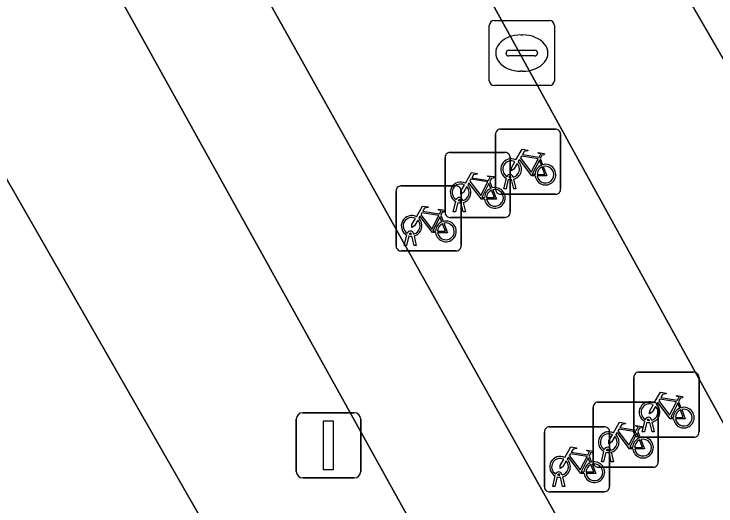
# Model space of a CAD drawing. Extents: x 161838 to 162344, y 381620 to 382160.
# Drawn here: x 162080.97 to 162091.75, y 381917.01 to 381924.57 of the extents above; entities that cross this region are included whole.
import ezdxf

# ---------------------------------------------------------------- set-up
doc = ezdxf.new("R2010")
doc.units = 0
for name, color, linetype in [('IMGEO_Fietsenrek', 7, 'Continuous'), ('IMGEO_Kolk', 7, 'Continuous'), ('IMGEO_Lichtmast', 7, 'Continuous'), ('IMGEO_Pand', 7, 'Continuous'), ('IMGEO_Parkeervlak_open', 7, 'Continuous'), ('IMGEO_Rijbaan_lokaal_gesloten', 7, 'Continuous'), ('IMGEO_Voetpad_gesloten', 7, 'Continuous'), ('IMGEO_Voetpad_open', 7, 'Continuous')]:
    doc.layers.add(name, color=color, linetype=linetype)

msp = doc.modelspace()

# ---------------------------------------------------------------- linework, layer by layer
at = {"layer": 'IMGEO_Fietsenrek'}
for p, q in [((162088.44, 381922.797), (162089.281, 381922.797)), ((162089.281, 381922.797), (162088.44, 381922.797)), ((162088.365, 381921.872), (162088.365, 381922.713)), ((162088.365, 381922.713), (162088.365, 381921.872)), ((162089.365, 381922.722), (162089.365, 381921.881)), ((162089.365, 381921.881), (162089.365, 381922.722)), ((162087.664, 381922.44), (162088.505, 381922.44)), ((162088.505, 381922.44), (162087.664, 381922.44)), ((162087.589, 381921.515), (162087.589, 381922.356)), ((162087.589, 381922.356), (162087.589, 381921.515)), ((162088.589, 381922.365), (162088.589, 381921.524)), ((162088.589, 381921.524), (162088.589, 381922.365)), ((162089.052, 381922.346), (162089.088, 381922.251)), ((162088.492, 381921.881), (162088.531, 381922.041)), ((162088.561, 381922.029), (162088.526, 381921.881)), ((162088.603, 381922.053), (162088.602, 381922.057)), ((162088.644, 381921.881), (162088.61, 381922.023)), ((162088.634, 381922.064), (162088.635, 381922.057)), ((162088.642, 381922.027), (162088.677, 381921.881)), ((162086.911, 381921.925), (162087.752, 381921.925)), ((162087.752, 381921.925), (162086.911, 381921.925)), ((162088.276, 381921.989), (162088.312, 381921.894)), ((162086.836, 381921), (162086.836, 381921.841)), ((162086.836, 381921.841), (162086.836, 381921)), ((162087.836, 381921.85), (162087.836, 381921.009)), ((162087.836, 381921.009), (162087.836, 381921.85)), ((162089.29, 381921.797), (162088.449, 381921.797)), ((162088.449, 381921.797), (162089.29, 381921.797)), ((162088.526, 381921.881), (162088.492, 381921.881)), ((162088.677, 381921.881), (162088.644, 381921.881)), ((162087.716, 381921.524), (162087.755, 381921.684)), ((162087.827, 381921.696), (162087.826, 381921.7)), ((162087.858, 381921.707), (162087.859, 381921.7)), ((162087.785, 381921.672), (162087.75, 381921.524)), ((162087.868, 381921.524), (162087.834, 381921.666)), ((162087.866, 381921.67), (162087.901, 381921.524)), ((162087.523, 381921.474), (162087.559, 381921.379)), ((162087.75, 381921.524), (162087.716, 381921.524)), ((162087.901, 381921.524), (162087.868, 381921.524)), ((162088.514, 381921.44), (162087.673, 381921.44)), ((162087.673, 381921.44), (162088.514, 381921.44)), ((162086.963, 381921.009), (162087.002, 381921.169)), ((162087.032, 381921.157), (162086.997, 381921.009)), ((162087.074, 381921.181), (162087.073, 381921.185)), ((162087.115, 381921.009), (162087.081, 381921.151)), ((162087.105, 381921.192), (162087.106, 381921.185)), ((162087.113, 381921.155), (162087.148, 381921.009)), ((162087.761, 381920.925), (162086.92, 381920.925)), ((162086.92, 381920.925), (162087.761, 381920.925)), ((162086.997, 381921.009), (162086.963, 381921.009)), ((162087.148, 381921.009), (162087.115, 381921.009)), ((162090.566, 381919.063), (162091.407, 381919.063)), ((162091.407, 381919.063), (162090.566, 381919.063)), ((162091.491, 381918.988), (162091.491, 381918.147)), ((162091.491, 381918.147), (162091.491, 381918.988)), ((162090.491, 381918.138), (162090.491, 381918.979)), ((162090.491, 381918.979), (162090.491, 381918.138)), ((162089.939, 381918.602), (162090.78, 381918.602)), ((162090.78, 381918.602), (162089.939, 381918.602)), ((162091.178, 381918.612), (162091.214, 381918.517)), ((162089.864, 381917.677), (162089.864, 381918.518)), ((162089.864, 381918.518), (162089.864, 381917.677)), ((162090.864, 381918.527), (162090.864, 381917.686)), ((162090.864, 381917.686), (162090.864, 381918.527)), ((162090.618, 381918.147), (162090.657, 381918.307)), ((162090.687, 381918.295), (162090.652, 381918.147)), ((162090.729, 381918.319), (162090.728, 381918.323)), ((162090.77, 381918.147), (162090.736, 381918.289)), ((162090.76, 381918.33), (162090.761, 381918.323)), ((162090.768, 381918.293), (162090.803, 381918.147)), ((162089.116, 381917.299), (162089.116, 381918.14)), ((162089.116, 381918.14), (162089.116, 381917.299)), ((162089.191, 381918.224), (162090.032, 381918.224)), ((162090.032, 381918.224), (162089.191, 381918.224)), ((162090.116, 381918.149), (162090.116, 381917.308)), ((162090.116, 381917.308), (162090.116, 381918.149)), ((162090.551, 381918.151), (162090.587, 381918.056)), ((162090.652, 381918.147), (162090.618, 381918.147)), ((162090.803, 381918.147), (162090.77, 381918.147)), ((162091.416, 381918.063), (162090.575, 381918.063)), ((162090.575, 381918.063), (162091.416, 381918.063)), ((162089.991, 381917.686), (162090.03, 381917.846)), ((162090.06, 381917.834), (162090.025, 381917.686)), ((162090.102, 381917.858), (162090.101, 381917.862)), ((162090.143, 381917.686), (162090.109, 381917.828)), ((162090.133, 381917.869), (162090.134, 381917.862)), ((162090.141, 381917.832), (162090.176, 381917.686)), ((162089.803, 381917.773), (162089.839, 381917.678)), ((162090.025, 381917.686), (162089.991, 381917.686)), ((162090.176, 381917.686), (162090.143, 381917.686)), ((162090.789, 381917.602), (162089.948, 381917.602)), ((162089.948, 381917.602), (162090.789, 381917.602)), ((162089.354, 381917.48), (162089.353, 381917.484)), ((162089.385, 381917.491), (162089.386, 381917.484)), ((162089.243, 381917.308), (162089.282, 381917.468)), ((162089.312, 381917.456), (162089.277, 381917.308)), ((162089.395, 381917.308), (162089.361, 381917.45)), ((162089.393, 381917.454), (162089.428, 381917.308)), ((162089.277, 381917.308), (162089.243, 381917.308)), ((162089.428, 381917.308), (162089.395, 381917.308)), ((162090.041, 381917.224), (162089.2, 381917.224)), ((162089.2, 381917.224), (162090.041, 381917.224))]:
    msp.add_line(p, q, dxfattribs=at)
for points in [[(162088.678, 381922.323), (162088.773, 381922.487), (162088.859, 381922.473), (162088.861, 381922.464), (162088.805, 381922.453), (162088.778, 381922.408), (162089.034, 381922.367)], [(162089.034, 381922.367), (162089.059, 381922.416), (162089.053, 381922.42), (162089.03, 381922.424), (162089.018, 381922.431), (162089.017, 381922.434), (162089.019, 381922.439), (162089.114, 381922.424), (162089.116, 381922.414), (162089.106, 381922.401), (162089.094, 381922.395), (162089.08, 381922.401), (162089.052, 381922.346)], [(162088.974, 381922.079), (162088.924, 381922.079), (162088.733, 381922.33), (162088.714, 381922.298)], [(162089.021, 381922.342), (162088.764, 381922.383), (162088.747, 381922.354), (162088.914, 381922.134), (162089.021, 381922.342)], [(162088.699, 381922.271), (162088.647, 381922.181), (162088.607, 381922.156), (162088.608, 381922.203), (162088.663, 381922.297)], [(162089.069, 381922.244), (162089.039, 381922.321), (162088.93, 381922.103), (162088.973, 381922.103)], [(162089.003, 381922.103), (162089.123, 381922.102), (162089.079, 381922.216)], [(162089.099, 381922.223), (162089.154, 381922.078), (162089.004, 381922.078)], [(162087.902, 381921.966), (162087.997, 381922.13), (162088.083, 381922.116), (162088.085, 381922.107), (162088.029, 381922.096), (162088.002, 381922.051), (162088.258, 381922.01)], [(162088.245, 381921.985), (162087.988, 381922.026), (162087.971, 381921.997), (162088.138, 381921.777), (162088.245, 381921.985)], [(162088.258, 381922.01), (162088.283, 381922.059), (162088.277, 381922.063), (162088.254, 381922.067), (162088.242, 381922.074), (162088.241, 381922.077), (162088.243, 381922.082), (162088.338, 381922.067), (162088.34, 381922.057), (162088.33, 381922.044), (162088.318, 381922.038), (162088.304, 381922.044), (162088.276, 381921.989)], [(162087.923, 381921.914), (162087.871, 381921.824), (162087.831, 381921.799), (162087.832, 381921.846), (162087.887, 381921.94)], [(162088.198, 381921.722), (162088.148, 381921.722), (162087.957, 381921.973), (162087.938, 381921.941)], [(162088.293, 381921.887), (162088.263, 381921.964), (162088.154, 381921.746), (162088.197, 381921.746)], [(162088.227, 381921.746), (162088.347, 381921.745), (162088.303, 381921.859)], [(162088.323, 381921.866), (162088.378, 381921.721), (162088.228, 381921.721)], [(162087.149, 381921.451), (162087.244, 381921.615), (162087.33, 381921.601), (162087.332, 381921.592), (162087.276, 381921.581), (162087.249, 381921.536), (162087.505, 381921.495)], [(162087.492, 381921.47), (162087.235, 381921.511), (162087.218, 381921.482), (162087.385, 381921.262), (162087.492, 381921.47)], [(162087.505, 381921.495), (162087.53, 381921.544), (162087.524, 381921.548), (162087.501, 381921.552), (162087.489, 381921.559), (162087.488, 381921.562), (162087.49, 381921.567), (162087.585, 381921.552), (162087.587, 381921.542), (162087.577, 381921.529), (162087.565, 381921.523), (162087.551, 381921.529), (162087.523, 381921.474)], [(162087.17, 381921.399), (162087.118, 381921.309), (162087.078, 381921.284), (162087.079, 381921.331), (162087.134, 381921.425)], [(162087.445, 381921.207), (162087.395, 381921.207), (162087.204, 381921.458), (162087.185, 381921.426)], [(162087.54, 381921.372), (162087.51, 381921.449), (162087.401, 381921.231), (162087.444, 381921.231)], [(162087.474, 381921.231), (162087.594, 381921.23), (162087.55, 381921.344)], [(162087.57, 381921.351), (162087.625, 381921.206), (162087.475, 381921.206)], [(162090.804, 381918.589), (162090.899, 381918.753), (162090.985, 381918.739), (162090.987, 381918.73), (162090.931, 381918.719), (162090.904, 381918.674), (162091.16, 381918.633)], [(162091.16, 381918.633), (162091.185, 381918.682), (162091.179, 381918.686), (162091.156, 381918.69), (162091.144, 381918.697), (162091.143, 381918.7), (162091.145, 381918.705), (162091.24, 381918.69), (162091.242, 381918.68), (162091.232, 381918.667), (162091.22, 381918.661), (162091.206, 381918.667), (162091.178, 381918.612)], [(162090.825, 381918.537), (162090.773, 381918.447), (162090.733, 381918.422), (162090.734, 381918.469), (162090.789, 381918.563)], [(162091.1, 381918.345), (162091.05, 381918.345), (162090.859, 381918.596), (162090.84, 381918.564)], [(162091.147, 381918.608), (162090.89, 381918.649), (162090.873, 381918.62), (162091.04, 381918.4), (162091.147, 381918.608)], [(162091.195, 381918.51), (162091.165, 381918.587), (162091.056, 381918.369), (162091.099, 381918.369)], [(162091.129, 381918.369), (162091.249, 381918.368), (162091.205, 381918.482)], [(162091.225, 381918.489), (162091.28, 381918.344), (162091.13, 381918.344)], [(162090.177, 381918.128), (162090.272, 381918.292), (162090.358, 381918.278), (162090.36, 381918.269), (162090.304, 381918.258), (162090.277, 381918.213), (162090.533, 381918.172)], [(162090.533, 381918.172), (162090.558, 381918.221), (162090.552, 381918.225), (162090.529, 381918.229), (162090.517, 381918.236), (162090.516, 381918.239), (162090.518, 381918.244), (162090.613, 381918.229), (162090.615, 381918.219), (162090.605, 381918.206), (162090.593, 381918.2), (162090.579, 381918.206), (162090.551, 381918.151)], [(162090.473, 381917.884), (162090.423, 381917.884), (162090.232, 381918.135), (162090.213, 381918.103)], [(162090.52, 381918.147), (162090.263, 381918.188), (162090.246, 381918.159), (162090.413, 381917.939), (162090.52, 381918.147)], [(162090.568, 381918.049), (162090.538, 381918.126), (162090.429, 381917.908), (162090.472, 381917.908)], [(162090.198, 381918.076), (162090.146, 381917.986), (162090.106, 381917.961), (162090.107, 381918.008), (162090.162, 381918.102)], [(162090.502, 381917.908), (162090.622, 381917.907), (162090.578, 381918.021)], [(162090.598, 381918.028), (162090.653, 381917.883), (162090.503, 381917.883)], [(162089.429, 381917.75), (162089.524, 381917.914), (162089.61, 381917.9), (162089.612, 381917.891), (162089.556, 381917.88), (162089.529, 381917.835), (162089.785, 381917.794)], [(162089.772, 381917.769), (162089.515, 381917.81), (162089.498, 381917.781), (162089.665, 381917.561), (162089.772, 381917.769)], [(162089.785, 381917.794), (162089.81, 381917.843), (162089.804, 381917.847), (162089.781, 381917.851), (162089.769, 381917.858), (162089.768, 381917.861), (162089.77, 381917.866), (162089.865, 381917.851), (162089.867, 381917.841), (162089.857, 381917.828), (162089.845, 381917.822), (162089.831, 381917.828), (162089.803, 381917.773)], [(162089.45, 381917.698), (162089.398, 381917.608), (162089.358, 381917.583), (162089.359, 381917.63), (162089.414, 381917.724)], [(162089.725, 381917.506), (162089.675, 381917.506), (162089.484, 381917.757), (162089.465, 381917.725)], [(162089.82, 381917.671), (162089.79, 381917.748), (162089.681, 381917.53), (162089.724, 381917.53)], [(162089.754, 381917.53), (162089.874, 381917.529), (162089.83, 381917.643)], [(162089.85, 381917.65), (162089.905, 381917.505), (162089.755, 381917.505)]]:
    msp.add_lwpolyline(points, dxfattribs=at)
for centre, radius, start, end in [((162088.443, 381922.719), 0.0779, 92.4484, 184.2845), ((162088.443, 381922.719), 0.0779, 92.4484, 184.2845), ((162089.287, 381922.719), 0.0779, 2.4484, 94.2845), ((162089.287, 381922.719), 0.0779, 2.4484, 94.2845), ((162087.667, 381922.362), 0.0779, 92.4484, 184.2845), ((162087.667, 381922.362), 0.0779, 92.4484, 184.2845), ((162088.511, 381922.362), 0.0779, 2.4484, 94.2845), ((162088.511, 381922.362), 0.0779, 2.4484, 94.2845), ((162088.605, 381922.182), 0.159, 62.6766, 242.1369), ((162088.605, 381922.182), 0.129, 63.3192, 238.903), ((162088.605, 381922.182), 0.129, 283.6043, 43.4302), ((162088.605, 381922.182), 0.159, 283.5766, 46.6042), ((162089.132, 381922.098), 0.159, 113.3408, 178.3217), ((162089.132, 381922.098), 0.159, 187.0065, 105.7708), ((162089.132, 381922.098), 0.129, 113.923, 177.9556), ((162089.132, 381922.098), 0.129, 188.6715, 104.5883), ((162088.585, 381922.053), 0.0499, 12.8025, 158.6934), ((162088.605, 381922.182), 0.159, 253.9967, 271.7867), ((162088.585, 381922.053), 0.0174, 12.8025, 163.4502), ((162088.605, 381922.182), 0.129, 253.415, 269.0204), ((162086.914, 381921.847), 0.0779, 92.4484, 184.2845), ((162086.914, 381921.847), 0.0779, 92.4484, 184.2845), ((162087.829, 381921.825), 0.159, 62.6766, 242.1369), ((162087.829, 381921.825), 0.129, 63.3192, 238.903), ((162087.758, 381921.847), 0.0779, 2.4484, 94.2845), ((162087.758, 381921.847), 0.0779, 2.4484, 94.2845), ((162087.829, 381921.825), 0.129, 283.6043, 43.4302), ((162087.829, 381921.825), 0.159, 283.5766, 46.6042), ((162088.356, 381921.741), 0.159, 187.0065, 105.7708), ((162088.356, 381921.741), 0.159, 113.3408, 178.3217), ((162088.356, 381921.741), 0.129, 113.923, 177.9556), ((162088.356, 381921.741), 0.129, 188.6715, 104.5883), ((162088.443, 381921.875), 0.0779, 182.4484, 274.2845), ((162088.443, 381921.875), 0.0779, 182.4484, 274.2845), ((162089.287, 381921.875), 0.0779, 272.4484, 4.2845), ((162089.287, 381921.875), 0.0779, 272.4484, 4.2845), ((162087.809, 381921.696), 0.0499, 12.8025, 158.6934), ((162087.809, 381921.696), 0.0174, 12.8025, 163.4502), ((162087.829, 381921.825), 0.129, 253.415, 269.0204), ((162087.829, 381921.825), 0.159, 253.9967, 271.7867), ((162087.076, 381921.31), 0.159, 62.6766, 242.1369), ((162087.667, 381921.518), 0.0779, 182.4484, 274.2845), ((162087.667, 381921.518), 0.0779, 182.4484, 274.2845), ((162088.511, 381921.518), 0.0779, 272.4484, 4.2845), ((162088.511, 381921.518), 0.0779, 272.4484, 4.2845), ((162087.076, 381921.31), 0.129, 63.3192, 238.903), ((162087.076, 381921.31), 0.129, 283.6043, 43.4302), ((162087.076, 381921.31), 0.159, 283.5766, 46.6042), ((162087.603, 381921.226), 0.159, 113.3408, 178.3217), ((162087.603, 381921.226), 0.159, 187.0065, 105.7708), ((162087.603, 381921.226), 0.129, 188.6715, 104.5883), ((162087.603, 381921.226), 0.129, 113.923, 177.9556), ((162087.056, 381921.181), 0.0499, 12.8025, 158.6934), ((162087.076, 381921.31), 0.159, 253.9967, 271.7867), ((162087.056, 381921.181), 0.0174, 12.8025, 163.4502), ((162087.076, 381921.31), 0.129, 253.415, 269.0204), ((162086.914, 381921.003), 0.0779, 182.4484, 274.2845), ((162086.914, 381921.003), 0.0779, 182.4484, 274.2845), ((162087.758, 381921.003), 0.0779, 272.4484, 4.2845), ((162087.758, 381921.003), 0.0779, 272.4484, 4.2845), ((162090.569, 381918.985), 0.0779, 92.4484, 184.2845), ((162090.569, 381918.985), 0.0779, 92.4484, 184.2845), ((162091.413, 381918.985), 0.0779, 2.4484, 94.2845), ((162091.413, 381918.985), 0.0779, 2.4484, 94.2845), ((162089.942, 381918.524), 0.0779, 92.4484, 184.2845), ((162089.942, 381918.524), 0.0779, 92.4484, 184.2845), ((162090.731, 381918.448), 0.159, 62.6766, 242.1369), ((162090.731, 381918.448), 0.129, 63.3192, 238.903), ((162090.731, 381918.448), 0.159, 283.5766, 46.6042), ((162090.786, 381918.524), 0.0779, 2.4484, 94.2845), ((162090.786, 381918.524), 0.0779, 2.4484, 94.2845), ((162090.731, 381918.448), 0.129, 283.6043, 43.4302), ((162091.258, 381918.364), 0.159, 113.3408, 178.3217), ((162091.258, 381918.364), 0.159, 187.0065, 105.7708), ((162091.258, 381918.364), 0.129, 113.923, 177.9556), ((162091.258, 381918.364), 0.129, 188.6715, 104.5883), ((162090.711, 381918.319), 0.0499, 12.8025, 158.6934), ((162090.711, 381918.319), 0.0174, 12.8025, 163.4502), ((162090.731, 381918.448), 0.159, 253.9967, 271.7867), ((162090.731, 381918.448), 0.129, 253.415, 269.0204), ((162089.194, 381918.146), 0.0779, 92.4484, 184.2845), ((162089.194, 381918.146), 0.0779, 92.4484, 184.2845), ((162090.104, 381917.987), 0.159, 62.6766, 242.1369), ((162090.038, 381918.146), 0.0779, 2.4484, 94.2845), ((162090.038, 381918.146), 0.0779, 2.4484, 94.2845), ((162090.569, 381918.141), 0.0779, 182.4484, 274.2845), ((162090.569, 381918.141), 0.0779, 182.4484, 274.2845), ((162091.413, 381918.141), 0.0779, 272.4484, 4.2845), ((162091.413, 381918.141), 0.0779, 272.4484, 4.2845), ((162090.104, 381917.987), 0.129, 63.3192, 238.903), ((162090.104, 381917.987), 0.129, 283.6043, 43.4302), ((162090.104, 381917.987), 0.159, 283.5766, 46.6042), ((162090.631, 381917.903), 0.159, 113.3408, 178.3217), ((162090.631, 381917.903), 0.159, 187.0065, 105.7708), ((162090.631, 381917.903), 0.129, 113.923, 177.9556), ((162090.631, 381917.903), 0.129, 188.6715, 104.5883), ((162090.084, 381917.858), 0.0499, 12.8025, 158.6934), ((162090.104, 381917.987), 0.159, 253.9967, 271.7867), ((162090.084, 381917.858), 0.0174, 12.8025, 163.4502), ((162090.104, 381917.987), 0.129, 253.415, 269.0204), ((162089.356, 381917.609), 0.159, 62.6766, 242.1369), ((162089.356, 381917.609), 0.129, 63.3192, 238.903), ((162089.356, 381917.609), 0.129, 283.6043, 43.4302), ((162089.356, 381917.609), 0.159, 283.5766, 46.6042), ((162090.786, 381917.68), 0.0779, 272.4484, 4.2845), ((162090.786, 381917.68), 0.0779, 272.4484, 4.2845), ((162089.883, 381917.525), 0.159, 113.3408, 178.3217), ((162089.883, 381917.525), 0.159, 187.0065, 105.7708), ((162089.883, 381917.525), 0.129, 113.923, 177.9556), ((162089.883, 381917.525), 0.129, 188.6715, 104.5883), ((162089.942, 381917.68), 0.0779, 182.4484, 274.2845), ((162089.942, 381917.68), 0.0779, 182.4484, 274.2845), ((162089.336, 381917.48), 0.0499, 12.8025, 158.6934), ((162089.336, 381917.48), 0.0174, 12.8025, 163.4502), ((162089.356, 381917.609), 0.129, 253.415, 269.0204), ((162089.356, 381917.609), 0.159, 253.9967, 271.7867), ((162089.194, 381917.302), 0.0779, 182.4484, 274.2845), ((162089.194, 381917.302), 0.0779, 182.4484, 274.2845), ((162090.038, 381917.302), 0.0779, 272.4484, 4.2845), ((162090.038, 381917.302), 0.0779, 272.4484, 4.2845)]:
    msp.add_arc(centre, radius, start, end, dxfattribs=at)
at = {"layer": 'IMGEO_Kolk'}
for p, q in [((162088.268, 381923.54), (162088.268, 381924.392)), ((162088.343, 381924.466), (162089.195, 381924.466)), ((162089.269, 381924.392), (162089.269, 381923.54)), ((162088.756, 381924.246), (162088.781, 381924.246)), ((162088.527, 381923.96), (162088.527, 381923.972)), ((162088.57, 381924.009), (162088.968, 381924.009)), ((162089.011, 381923.972), (162089.011, 381923.96)), ((162088.965, 381923.923), (162088.567, 381923.923)), ((162088.779, 381923.686), (162088.754, 381923.686)), ((162089.195, 381923.466), (162088.343, 381923.466))]:
    msp.add_line(p, q, dxfattribs=at)
for points in [[(162088.268, 381923.54), (162088.268, 381924.392)], [(162088.343, 381924.466), (162089.195, 381924.466)], [(162089.269, 381924.392), (162089.269, 381923.54)], [(162089.195, 381923.466), (162088.343, 381923.466)]]:
    msp.add_lwpolyline(points, dxfattribs=at)
for centre, radius, start, end in [((162088.345, 381924.39), 0.0765, 91.552, 178.448), ((162088.345, 381924.39), 0.0765, 91.552, 178.448), ((162089.193, 381924.39), 0.0765, 1.552, 88.448), ((162089.193, 381924.39), 0.0765, 1.552, 88.448), ((162088.567, 381923.969), 0.0403, 85.8775, 175.7526), ((162088.564, 381923.959), 0.0366, 178.938, 274.7102), ((162088.968, 381923.966), 0.043, 264.8664, 352.4533), ((162088.972, 381923.971), 0.0386, 1.7309, 96.639), ((162088.345, 381923.542), 0.0765, 181.552, 268.448), ((162088.345, 381923.542), 0.0765, 181.552, 268.448), ((162089.193, 381923.542), 0.0765, 271.552, 358.448), ((162089.193, 381923.542), 0.0765, 271.552, 358.448)]:
    msp.add_arc(centre, radius, start, end, dxfattribs=at)
for centre, major_axis, ratio, start_param, end_param in [((162088.755, 381923.966), (-0.387, 0.002), 0.722429, 4.712389, 7.853982), ((162088.78, 381923.966), (-0.39, 0.002), 0.717154, 1.570796, 4.712389)]:
    msp.add_ellipse(centre, major_axis=major_axis, ratio=ratio, start_param=start_param, end_param=end_param, dxfattribs=at)
at = {"layer": 'IMGEO_Lichtmast'}
for p, q in [((162085.303, 381917.538), (162085.303, 381918.338)), ((162085.303, 381918.338), (162085.303, 381917.538)), ((162085.403, 381918.438), (162086.193, 381918.438)), ((162086.193, 381918.438), (162085.403, 381918.438)), ((162086.293, 381918.338), (162086.293, 381917.538)), ((162086.293, 381917.538), (162086.293, 381918.338)), ((162086.193, 381917.438), (162085.403, 381917.438)), ((162085.403, 381917.438), (162086.193, 381917.438))]:
    msp.add_line(p, q, dxfattribs=at)
msp.add_lwpolyline([(162085.723, 381918.313), (162085.873, 381918.313), (162085.873, 381917.563), (162085.723, 381917.563), (162085.723, 381918.313)], dxfattribs=at)
for centre, start, end in [((162085.403, 381918.338), 90, 180), ((162085.403, 381918.338), 90, 180), ((162086.193, 381918.338), 0, 90), ((162086.193, 381918.338), 360, 90), ((162085.403, 381917.538), 180, 270), ((162085.403, 381917.538), 180, 270), ((162086.193, 381917.538), 270, 0), ((162086.193, 381917.538), 270, 0)]:
    msp.add_arc(centre, 0.1, start, end, dxfattribs=at)
at = {"layer": 'IMGEO_Pand'}
msp.add_lwpolyline([(162075.894, 381930.692), (162074.751, 381932.689), (162069.509, 381941.843), (162066.371, 381947.822), (162054.069, 381941.748), (162053.987, 381941.913), (162044.575, 381936.811), (162053.643, 381919.53), (162055.618, 381920.566), (162057.453, 381917.069), (162058.516, 381917.626), (162059.271, 381916.187), (162060.487, 381913.893), (162068.246, 381899.392), (162079.566, 381905.699), (162087.585, 381910.167), (162084.904, 381914.958)], close=True, dxfattribs=at)
at = {"layer": 'IMGEO_Parkeervlak_open'}
msp.add_lwpolyline([(162085.682, 381929.519), (162083.793, 381932.952), (162081.149, 381931.463), (162083.042, 381928.054), (162090.167, 381915.302), (162092.687, 381916.789)], close=True, dxfattribs=at)
at = {"layer": 'IMGEO_Rijbaan_lokaal_gesloten'}
for points in [[(162145.259, 381854.842), (162135.308, 381862.267), (162112.413, 381888.285), (162074.133, 381954.589), (162056.257, 381987.116), (162039.393, 382017.803), (162035.676, 382024.566), (162020.205, 382044.026), (162018.616, 382046.024), (161957.883, 382126.571)], [(162052.156, 381989.515), (162059.541, 381976.691), (162060.183, 381975.633), (162062.982, 381970.801), (162063.362, 381970.116), (162074.557, 381949.731), (162075.351, 381948.25), (162082.607, 381935.111), (162083.793, 381932.952), (162085.682, 381929.519), (162092.687, 381916.789), (162101.169, 381901.585), (162104.943, 381895.096), (162107.401, 381891.02), (162110.364, 381886.414)]]:
    msp.add_lwpolyline(points, dxfattribs=at)
at = {"layer": 'IMGEO_Voetpad_gesloten'}
msp.add_lwpolyline([(162098.586, 381900.124), (162096.572, 381903.769), (162091.753, 381912.428), (162090.167, 381915.302), (162083.042, 381928.054), (162081.149, 381931.463), (162080.602, 381932.468), (162072.542, 381946.984), (162070.413, 381950.888), (162062.149, 381965.788), (162060.262, 381969.214), (162058.476, 381968.271), (162102.392, 381889.138), (162103.406, 381887.421), (162107.813, 381880.741), (162110.7, 381876.627)], dxfattribs=at)
at = {"layer": 'IMGEO_Voetpad_open'}
msp.add_lwpolyline([(162102.392, 381889.138), (162058.476, 381968.271), (162055.738, 381973.205), (162053.684, 381972.093), (162053.805, 381971.851), (162057.297, 381965.039), (162058.486, 381962.719), (162058.681, 381962.82), (162062.507, 381955.382), (162062.347, 381955.3), (162066.371, 381947.822), (162069.509, 381941.843), (162074.751, 381932.689), (162075.894, 381930.692), (162084.904, 381914.958)], dxfattribs=at)

doc.saveas('drawing.dxf')
